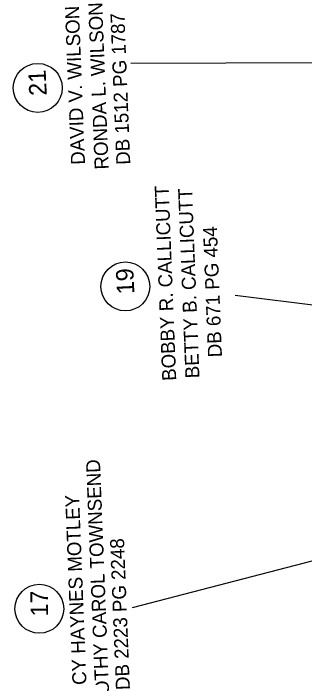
# Model space of a CAD drawing. Extents: x 1627482 to 1629573, y 760826 to 766301.
# Drawn here: x 1628137.3 to 1628241.6, y 762714.8 to 762952.3 of the extents above; entities that cross this region are included whole.
import ezdxf

# ---------------------------------------------------------------- set-up
doc = ezdxf.new("R2010")
doc.units = 0
for name, color, linetype in [('Exist Property Deed Book Text', 7, 'Continuous'), ('Exist Property Line Leader', 7, 'Continuous'), ('Exist Property Owner Number CELL', 7, 'Continuous'), ('Exist Property Owner Text', 7, 'Continuous')]:
    doc.layers.add(name, color=color, linetype=linetype)

msp = doc.modelspace()

# ---------------------------------------------------------------- linework, layer by layer
at = {"layer": 'Exist Property Line Leader'}
for p, q in [((1628325.23, 762934.95), (1628179.38, 762934.28)), ((1628314.27, 762839.43), (1628216.68, 762851.39)), ((1628301.83, 762771.4), (1628179.89, 762739.7))]:
    msp.add_line(p, q, dxfattribs=at)
at = {"layer": 'Exist Property Owner Number CELL'}
for centre in [(1628146.06, 762925.6), (1628177.4, 762854.64), (1628146.63, 762739.43)]:
    msp.add_circle(centre, 8.75, dxfattribs=at)

# ---------------------------------------------------------------- texts
at = {"layer": 'Exist Property Deed Book Text'}
for s, p in [('DB 1512 PG 1787', (1628179.18, 762898.22)), ('DB 671 PG 454', (1628211.98, 762829.41)), ('DB 2223 PG 2248', (1628179.04, 762710.47))]:
    msp.add_text(s, height=5, rotation=92.2582, dxfattribs=at).set_placement(p)
at = {"layer": 'Exist Property Owner Number CELL'}
for s, rotation, p in [('21', 92.6915, (1628149.31, 762922.95)), ('19', 92.6915, (1628180.65, 762851.98)), ('17', 90.8908, (1628149.8, 762736.68))]:
    msp.add_text(s, height=6.25, rotation=rotation, dxfattribs=at).set_placement(p)
at = {"layer": 'Exist Property Owner Text'}
for s, p in [('DAVID V. WILSON', (1628162.99, 762898.23)), ('RONDA L. WILSON', (1628171.44, 762896.53)), ('BOBBY R. CALLICUTT', (1628195.62, 762820.98)), ('BETTY B. CALLICUTT', (1628203.92, 762821.9)), ('DOROTHY CAROL TOWNSEND', (1628172.21, 762693.82)), ('NANCY HAYNES MOTLEY', (1628164.07, 762698.19))]:
    msp.add_text(s, height=5, rotation=92.2582, dxfattribs=at).set_placement(p)

doc.saveas('drawing.dxf')
